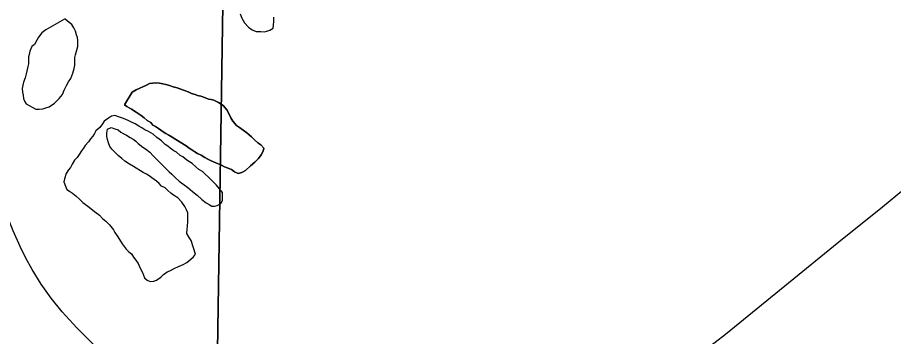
# Model space of a CAD drawing. Extents: x 0 to 68, y 0 to 52.9.
# Drawn here: x 41.67 to 42.505, y 40.921 to 41.224 of the extents above; entities that cross this region are included whole.
import ezdxf

# ---------------------------------------------------------------- set-up
doc = ezdxf.new("R2010")
doc.units = 0
doc.layers.add('Default', color=7, linetype='Continuous')
doc.layers.add('GM_X_Minor_Lake', color=7, linetype='Continuous')

msp = doc.modelspace()

# ---------------------------------------------------------------- linework, layer by layer
at = {"layer": 'Default'}
for points in [[(41.10506, 41.94675), (41.87622, 41.93634), (41.85592, 40.61931), (41.10506, 40.62946)], [(41.8103, 40.85824), (41.75595, 40.90059), (41.74066, 40.91439), (41.72611, 40.92896), (41.71224, 40.9442), (41.70184, 40.95698), (41.69228, 40.97039), (41.6835, 40.98434), (41.67743, 40.99509), (41.67196, 41.00616), (41.66553, 41.02132), (41.6622, 41.02928), (41.65923, 41.03743), (41.65561, 41.04891), (41.65231, 41.06176), (41.64933, 41.07672), (41.64711, 41.09293), (41.64541, 41.10932), (41.64438, 41.12577), (41.64394, 41.14636), (41.64444, 41.1661), (41.64451, 41.17742), (41.64564, 41.21171)], [(42.29505, 40.88376), (42.31219, 40.89769), (42.33529, 40.91526), (42.34493, 40.92274), (42.45334, 41.0106), (42.49482, 41.0441), (42.51495, 41.06071)]]:
    msp.add_lwpolyline(points, dxfattribs=at)
msp.add_lwpolyline([(41.87622, 41.93634), (43.20282, 41.92092), (43.18298, 40.60237), (41.85592, 40.61931)], close=True, dxfattribs=at)
at = {"layer": 'GM_X_Minor_Lake'}
for points in [[(41.71451, 41.22274), (41.69674, 41.21257), (41.69267, 41.20964), (41.68958, 41.20569), (41.68802, 41.20271), (41.68593, 41.19874), (41.68338, 41.19679), (41.68128, 41.19232), (41.68072, 41.18932), (41.68017, 41.18682), (41.6801, 41.18332), (41.68004, 41.18031), (41.67948, 41.17781), (41.67892, 41.17481), (41.67784, 41.17082), (41.67675, 41.16683), (41.67517, 41.16285), (41.67461, 41.15985), (41.67404, 41.15686), (41.67448, 41.15334), (41.67491, 41.15032), (41.67536, 41.1473), (41.67631, 41.14477), (41.67776, 41.14224), (41.68719, 41.13703), (41.6902, 41.13697), (41.69372, 41.1374), (41.69675, 41.13834)], [(41.71451, 41.22274), (41.69674, 41.21257), (41.69267, 41.20964), (41.68958, 41.20569), (41.68802, 41.20271), (41.68593, 41.19874), (41.68338, 41.19679), (41.68128, 41.19232), (41.68072, 41.18932), (41.68017, 41.18682), (41.6801, 41.18332), (41.68004, 41.18031), (41.67948, 41.17781), (41.67892, 41.17481), (41.67784, 41.17082), (41.67675, 41.16683), (41.67517, 41.16285), (41.67461, 41.15985), (41.67404, 41.15686), (41.67448, 41.15334), (41.67491, 41.15032), (41.67536, 41.1473), (41.67631, 41.14477), (41.67776, 41.14224), (41.68719, 41.13703), (41.6902, 41.13697), (41.69372, 41.1374), (41.69675, 41.13834), (41.69977, 41.13929), (41.70486, 41.14269), (41.70946, 41.14711), (41.71256, 41.15106), (41.71414, 41.15504), (41.71624, 41.15951), (41.71831, 41.16298), (41.72039, 41.16645), (41.72144, 41.16894), (41.7225, 41.17142), (41.72359, 41.17591), (41.72416, 41.17891), (41.72424, 41.18292), (41.72431, 41.18643), (41.72486, 41.18893), (41.72593, 41.19242), (41.72703, 41.19691), (41.72709, 41.19992), (41.72714, 41.20242), (41.7267, 41.20544), (41.72575, 41.20797), (41.72482, 41.2115), (41.72337, 41.21454), (41.72143, 41.21759), (41.71896, 41.21964), (41.71501, 41.22273), (41.71501, 41.22273), (41.71451, 41.22274)], [(41.69675, 41.13834), (41.69977, 41.13929), (41.70486, 41.14269), (41.70946, 41.14711), (41.71256, 41.15106), (41.71414, 41.15504), (41.71624, 41.15951), (41.71831, 41.16298), (41.72039, 41.16645), (41.72144, 41.16894), (41.7225, 41.17142), (41.72359, 41.17591), (41.72416, 41.17891), (41.72424, 41.18292), (41.72431, 41.18643), (41.72486, 41.18893), (41.72593, 41.19242), (41.72703, 41.19691), (41.72709, 41.19992), (41.72714, 41.20242), (41.7267, 41.20544), (41.72575, 41.20797), (41.72482, 41.2115), (41.72337, 41.21454), (41.72143, 41.21759), (41.71896, 41.21964), (41.71501, 41.22273), (41.71501, 41.22273), (41.71451, 41.22274)], [(41.88217, 41.22788), (41.88359, 41.22384), (41.88601, 41.21927), (41.88994, 41.21518), (41.8934, 41.21261), (41.89738, 41.21102), (41.90189, 41.21093), (41.9049, 41.21087), (41.90742, 41.21132), (41.91045, 41.21226), (41.9135, 41.21421), (41.91412, 41.22021), (41.91421, 41.22472)], [(41.90466, 41.10004), (41.90171, 41.10311), (41.89874, 41.10517), (41.89578, 41.10774), (41.89284, 41.11081), (41.8884, 41.11441), (41.88494, 41.11698), (41.88148, 41.11956), (41.87851, 41.12163), (41.87508, 41.12571), (41.87314, 41.12876), (41.87169, 41.1318), (41.86928, 41.13636), (41.86585, 41.14044), (41.86139, 41.14354), (41.85692, 41.14564), (41.85443, 41.14619), (41.85193, 41.14674), (41.84894, 41.1478), (41.84446, 41.1494), (41.84146, 41.14996), (41.83897, 41.15101), (41.83548, 41.15209), (41.8325, 41.15365), (41.82901, 41.15473), (41.82453, 41.15632), (41.82205, 41.15737), (41.81805, 41.15846), (41.81456, 41.15953), (41.81107, 41.16061), (41.80808, 41.16117), (41.80508, 41.16173), (41.80108, 41.16231), (41.79856, 41.16186), (41.79554, 41.16142), (41.7925, 41.15998), (41.78288, 41.15566), (41.77882, 41.15323), (41.77181, 41.14118)], [(41.77181, 41.14118), (41.77882, 41.15323), (41.78288, 41.15566), (41.7925, 41.15998), (41.79554, 41.16142), (41.79856, 41.16186), (41.80108, 41.16231), (41.80508, 41.16173), (41.80808, 41.16117), (41.81107, 41.16061), (41.81456, 41.15953), (41.81805, 41.15846), (41.82205, 41.15737), (41.82453, 41.15632), (41.82901, 41.15473), (41.8325, 41.15365), (41.83548, 41.15209), (41.83897, 41.15101), (41.84146, 41.14996), (41.84446, 41.1494), (41.84894, 41.1478), (41.85193, 41.14674), (41.85443, 41.14619), (41.85692, 41.14564), (41.86139, 41.14354), (41.86585, 41.14044), (41.86928, 41.13636), (41.87169, 41.1318), (41.87314, 41.12876), (41.87508, 41.12571), (41.87851, 41.12163), (41.88148, 41.11956), (41.88494, 41.11698), (41.8884, 41.11441), (41.89284, 41.11081), (41.89578, 41.10774), (41.89874, 41.10517), (41.90171, 41.10311), (41.90466, 41.10004), (41.9041, 41.09704), (41.90202, 41.09357), (41.89944, 41.09011), (41.89586, 41.08667), (41.89178, 41.08324), (41.88717, 41.07882), (41.88362, 41.07689), (41.88009, 41.07596), (41.87661, 41.07753), (41.87364, 41.0796), (41.86966, 41.08118), (41.86718, 41.08224), (41.8642, 41.0838), (41.85872, 41.08592), (41.85425, 41.08802), (41.85127, 41.08958), (41.84829, 41.09114), (41.84482, 41.09322), (41.84134, 41.0948), (41.83887, 41.09635), (41.8359, 41.09842), (41.83342, 41.09997), (41.83045, 41.10204), (41.82055, 41.10826), (41.81708, 41.11033), (41.81411, 41.1124), (41.81113, 41.11396), (41.80865, 41.11552), (41.8042, 41.11862), (41.80123, 41.12068), (41.79875, 41.12174), (41.79679, 41.12428), (41.79332, 41.12636), (41.79037, 41.12893), (41.7874, 41.13099), (41.78294, 41.13409), (41.77849, 41.13719), (41.77403, 41.13979), (41.77181, 41.14118)], [(41.77181, 41.14118), (41.77403, 41.13979), (41.77849, 41.13719), (41.78294, 41.13409), (41.7874, 41.13099), (41.79037, 41.12893), (41.79332, 41.12636), (41.79679, 41.12428), (41.79875, 41.12174), (41.80123, 41.12068), (41.8042, 41.11862), (41.80865, 41.11552), (41.81113, 41.11396), (41.81411, 41.1124), (41.81708, 41.11033), (41.82055, 41.10826), (41.83045, 41.10204), (41.83342, 41.09997), (41.8359, 41.09842), (41.83887, 41.09635), (41.84134, 41.0948), (41.84482, 41.09322), (41.84829, 41.09114), (41.85127, 41.08958), (41.85425, 41.08802), (41.85872, 41.08592), (41.8642, 41.0838), (41.86718, 41.08224), (41.86966, 41.08118), (41.87364, 41.0796), (41.87661, 41.07753), (41.88009, 41.07596), (41.88362, 41.07689), (41.88717, 41.07882), (41.89178, 41.08324), (41.89586, 41.08667), (41.89944, 41.09011), (41.90202, 41.09357), (41.9041, 41.09704), (41.90466, 41.10004)], [(41.86502, 41.05018), (41.86509, 41.05369), (41.86517, 41.0577), (41.86224, 41.06127), (41.8593, 41.06484), (41.85635, 41.06791), (41.85388, 41.06997), (41.84601, 41.07765), (41.84254, 41.07973), (41.83959, 41.08229), (41.83614, 41.08537), (41.83366, 41.08693), (41.83118, 41.08848), (41.82723, 41.09157), (41.82476, 41.09313), (41.82131, 41.0962), (41.81882, 41.09726), (41.81536, 41.09983), (41.81289, 41.10189), (41.81042, 41.10344), (41.80698, 41.10702), (41.80252, 41.11012), (41.79908, 41.1132), (41.79461, 41.1158), (41.79113, 41.11737), (41.78817, 41.11944), (41.78519, 41.12101), (41.78172, 41.12308), (41.77824, 41.12466), (41.77526, 41.12622), (41.77079, 41.12832), (41.7668, 41.1294), (41.76231, 41.131), (41.7593, 41.13056), (41.75625, 41.12861), (41.75217, 41.12569), (41.75062, 41.12321), (41.74804, 41.11975), (41.74446, 41.11631), (41.7429, 41.11384), (41.74135, 41.11136), (41.73929, 41.10889), (41.73722, 41.10593), (41.73415, 41.10248), (41.73259, 41.1), (41.73053, 41.09754), (41.72845, 41.09407), (41.72639, 41.0911), (41.72383, 41.08865), (41.72174, 41.08468), (41.72018, 41.0817), (41.71812, 41.07923), (41.71604, 41.07576), (41.71444, 41.07078), (41.71387, 41.06778), (41.7153, 41.06374), (41.71674, 41.0607), (41.71922, 41.05915), (41.72219, 41.05708), (41.72515, 41.05452), (41.72859, 41.05144), (41.73204, 41.04836), (41.73797, 41.04372), (41.7429, 41.03961), (41.74538, 41.03806), (41.74785, 41.036), (41.75079, 41.03293), (41.75375, 41.03037), (41.75719, 41.02679), (41.76111, 41.02219), (41.76256, 41.01965), (41.76451, 41.01661), (41.76695, 41.01305), (41.76937, 41.00898), (41.77133, 41.00644), (41.77328, 41.00389), (41.77574, 41.00133), (41.77821, 40.99928), (41.78015, 40.99623), (41.7826, 40.99317), (41.78454, 40.99012), (41.78646, 40.98557), (41.78888, 40.98151), (41.78983, 40.97898), (41.79079, 40.97646), (41.79325, 40.9744), (41.79623, 40.97283), (41.79975, 40.97327), (41.80228, 40.97422), (41.80635, 40.97714), (41.80891, 40.9796), (41.81247, 40.98203), (41.815, 40.98299), (41.81906, 40.98541), (41.82311, 40.98734), (41.82767, 40.98925), (41.83122, 40.99118), (41.83479, 40.99412), (41.83735, 40.99658), (41.8394, 40.99904), (41.83516, 41.01217)], [(41.83516, 41.01217), (41.8332, 41.01472), (41.83128, 41.01877), (41.83136, 41.02278), (41.83191, 41.02527), (41.83201, 41.03029), (41.83211, 41.0353), (41.83217, 41.03831), (41.83073, 41.04135), (41.82928, 41.04439), (41.82636, 41.04846), (41.82243, 41.05255), (41.81847, 41.05514), (41.816, 41.05719), (41.81304, 41.05976), (41.81059, 41.06232), (41.80711, 41.06389), (41.80465, 41.06645), (41.80218, 41.0685), (41.79773, 41.0716), (41.79526, 41.07366), (41.79279, 41.07522), (41.78931, 41.07679), (41.78039, 41.08249), (41.77642, 41.08457), (41.77197, 41.08767), (41.76901, 41.09024), (41.76555, 41.09282), (41.76261, 41.09589), (41.75966, 41.09896), (41.7577, 41.1015), (41.75627, 41.10504), (41.75533, 41.10807), (41.75489, 41.11109), (41.75495, 41.1141), (41.75553, 41.1181), (41.75907, 41.11953), (41.76256, 41.11846), (41.76555, 41.11739), (41.76802, 41.11534), (41.77049, 41.11378), (41.77347, 41.11222), (41.77694, 41.11014), (41.77992, 41.10858), (41.78239, 41.10652), (41.78485, 41.10446), (41.78929, 41.10086), (41.79177, 41.09931), (41.79572, 41.09622), (41.79916, 41.09264), (41.8026, 41.08906), (41.80653, 41.08497), (41.8144, 41.07729), (41.81687, 41.07523), (41.82031, 41.07165), (41.82376, 41.06857), (41.8287, 41.06496), (41.83216, 41.06238), (41.8366, 41.05878), (41.84104, 41.05518), (41.84547, 41.05108), (41.84943, 41.04799), (41.8524, 41.04642), (41.85488, 41.04487), (41.85739, 41.04482), (41.85991, 41.04527), (41.86346, 41.0472), (41.86502, 41.05018)]]:
    msp.add_lwpolyline(points, dxfattribs=at)

doc.saveas('drawing.dxf')
